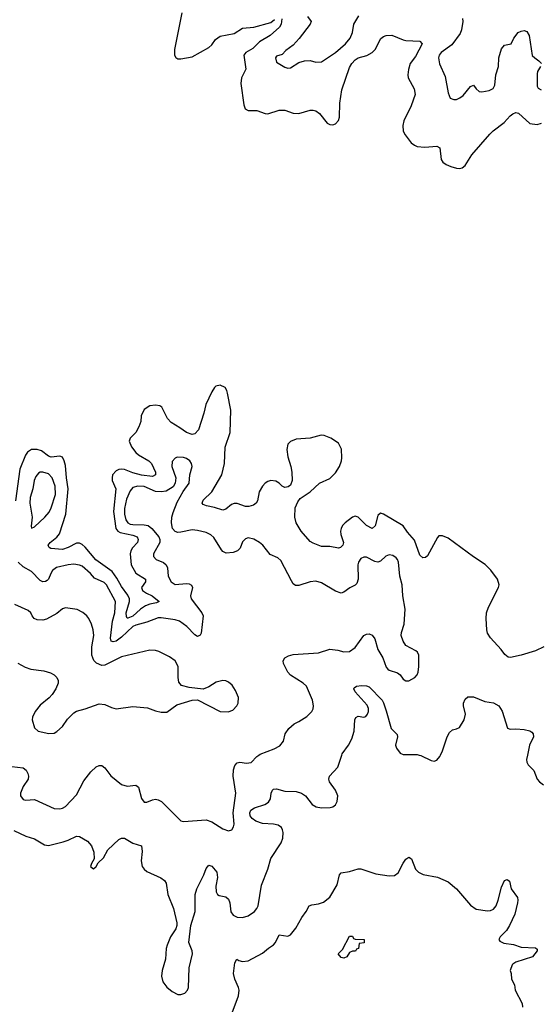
# Model space of a CAD drawing. Header units: inches. Extents: x 1694797 to 1849917, y 907313 to 1017959.
# Tile 553 of 656: x 1801146 to 1804845, y 918231 to 925222. Entities that reach past the tile are written whole.
import ezdxf

# ---------------------------------------------------------------- set-up
doc = ezdxf.new("R2010")
doc.units = ezdxf.units.IN
doc.header["$MEASUREMENT"] = 0
doc.layers.add('B8901', color=7, linetype='Continuous')
doc.layers.add('B8902', color=7, linetype='Continuous')

msp = doc.modelspace()

# ---------------------------------------------------------------- linework, layer by layer
at = {"layer": 'B8901', "color": 5}
for points, elevation in [([(1801090, 919919.5), (1801170.2, 919910.2), (1801192.7, 919892.7), (1801204.2, 919870), (1801208.5, 919850), (1801206, 919830), (1801170, 919776.2), (1801151.8, 919730), (1801152.4, 919710), (1801170, 919683.8), (1801190, 919680.3), (1801250, 919683.7), (1801390, 919620.8), (1801430, 919619), (1801450, 919623.6), (1801470, 919635.8), (1801550, 919717.8), (1801601.7, 919818.3), (1801650, 919881.6), (1801690, 919916.3), (1801710, 919927.3), (1801730, 919926.8), (1801750, 919910.7), (1801793.5, 919853.5), (1801870, 919790.5), (1801910, 919780.4), (1801970, 919786.4), (1801990, 919773.4), (1802011.9, 919691.9), (1802030, 919664.9), (1802050, 919666.7), (1802090, 919683.6), (1802110, 919686.5), (1802130, 919682.8), (1802153.7, 919670), (1802290, 919534), (1802310, 919528.2), (1802470, 919540.5), (1802510, 919526), (1802590, 919476.3), (1802630, 919462.8), (1802654, 919470), (1802666, 919490), (1802669.5, 919510), (1802663.1, 919590), (1802681.8, 919730), (1802663.2, 919850), (1802663.9, 919896.1), (1802673.2, 919926.8), (1802690, 919946), (1802710, 919950.4), (1802756.6, 919943.4), (1802790, 919947.7), (1802829.6, 919990.4), (1802844.3, 920000)], 740), ([(1801104.2, 919464.2), (1801190, 919425.3), (1801250, 919404.4), (1801322.8, 919362.8), (1801350, 919358.3), (1801455.3, 919384.7), (1801490, 919394.9), (1801550, 919425.5), (1801570, 919421.6), (1801627.3, 919390), (1801655.1, 919355.1), (1801672, 919310), (1801675.8, 919264.2), (1801654.9, 919230), (1801648.1, 919210), (1801670, 919193.4), (1801690, 919208.9), (1801704, 919236), (1801741.4, 919270), (1801771.5, 919328.5), (1801850, 919401.3), (1801870, 919410.2), (1801890.8, 919410), (1801950, 919374), (1802010, 919354.8), (1802015.6, 919315.6), (1802008.6, 919250), (1802015.6, 919210), (1802029.5, 919189.5), (1802050, 919172.8), (1802148.1, 919128.1), (1802174.4, 919110), (1802186.7, 919090), (1802198.7, 919010), (1802239.5, 918910), (1802263.1, 918810), (1802263.1, 918790), (1802254.6, 918765.4), (1802218.4, 918710), (1802192.4, 918650), (1802187.1, 918627.1), (1802182.6, 918550), (1802157.6, 918470), (1802154, 918430), (1802162.4, 918390), (1802190, 918353.4), (1802230, 918320.5), (1802270, 918299.1), (1802290, 918299.1), (1802319, 918310), (1802338, 918330), (1802344.5, 918350), (1802350.9, 918490), (1802372.8, 918590), (1802370.7, 918610.7), (1802348.3, 918670), (1802361.5, 918790), (1802391.4, 918890), (1802391.7, 919010), (1802403.4, 919050), (1802453.3, 919150), (1802470, 919194.9), (1802490, 919219.5), (1802510, 919211.7), (1802546, 919170), (1802552.2, 919130), (1802540.1, 919070), (1802541.7, 919030), (1802550, 919010.4), (1802562.4, 919002.4), (1802610, 918994), (1802630, 918977.8), (1802639.9, 918950), (1802646.5, 918886.5), (1802663.3, 918863.3), (1802690.1, 918850.1), (1802730, 918847.9), (1802770, 918859), (1802815, 918890), (1802830.7, 918910), (1802839, 918930), (1802864.1, 919075.9), (1802908.5, 919190), (1802930, 919266.8), (1803003.7, 919376.3), (1803015.4, 919410), (1803018.3, 919450), (1803014, 919470), (1803004.9, 919484.9), (1802982, 919502), (1802950, 919509.8), (1802870, 919515.6), (1802823.1, 919530), (1802797.2, 919550), (1802784.1, 919570), (1802781.5, 919590), (1802788.3, 919610), (1802814, 919626), (1802887.8, 919650), (1802913.8, 919666.2), (1802927.3, 919690), (1802932.8, 919730), (1802942.2, 919750), (1802950, 919758.3), (1802970, 919761.2), (1803030, 919745), (1803110, 919740.6), (1803148.8, 919728.8), (1803177.4, 919710), (1803224.9, 919650), (1803251.7, 919631.7), (1803290, 919626.3), (1803351.1, 919628.9), (1803370, 919633), (1803390, 919646.8), (1803400.7, 919670), (1803406, 919710), (1803389.7, 919750), (1803347.1, 919810), (1803342.6, 919830), (1803348, 919850), (1803406.1, 919913.9), (1803434, 920000)], 720), ([(1803984, 920000), (1803996.7, 919996.7), (1804070, 919960.7), (1804090, 919957.3), (1804110, 919964), (1804131.8, 919990), (1804136.2, 920000)], 720), ([(1804753.5, 920000), (1804747, 919970), (1804748.5, 919950), (1804758.4, 919930), (1804798.4, 919890), (1804821.6, 919830), (1804839.3, 919810), (1804868.4, 919790)], 720), ([(1802654.5, 918170), (1802700.3, 918290), (1802704.3, 918330), (1802701.2, 918350), (1802675, 918410), (1802665, 918450), (1802675.4, 918524.6), (1802689.2, 918550), (1802701.8, 918541.8), (1802730, 918534.9), (1802770, 918539.7), (1802870, 918594.8), (1802912.8, 918630), (1802950, 918653), (1802963.2, 918670), (1802990, 918723.2), (1803050, 918714.5), (1803070, 918724.1), (1803108.8, 918771.2), (1803150, 918847.2), (1803181, 918890), (1803202.4, 918930), (1803222, 918938), (1803270, 918943.7), (1803303.9, 918956.1), (1803348.4, 918991.6), (1803400.3, 919079.7), (1803418, 919150), (1803430, 919163.1), (1803490, 919174.3), (1803550, 919192.7), (1803570, 919193.4), (1803676.5, 919156.5), (1803770, 919143.6), (1803810, 919145.6), (1803835.3, 919164.7), (1803870, 919233.4), (1803890, 919260.3), (1803910, 919274.4), (1803930, 919264), (1803958, 919190), (1803978.3, 919170), (1804013.1, 919153.1), (1804113.3, 919133.3), (1804190, 919100.7), (1804250.1, 919050.1), (1804350, 918933.6), (1804390, 918905.4), (1804470, 918893.4), (1804490, 918895.5), (1804512.7, 918907.3), (1804530.8, 918930), (1804546.6, 918970), (1804570, 919062.8), (1804590, 919110.8), (1804610, 919117.3), (1804625.2, 919105.2), (1804637.8, 919050), (1804681.7, 918990), (1804685.7, 918970), (1804682.6, 918950), (1804662.8, 918870), (1804626.2, 918790), (1804604.2, 918755.8), (1804559.5, 918710), (1804550.4, 918690), (1804558, 918678), (1804585.5, 918665.5), (1804655.6, 918655.6), (1804710, 918637), (1804810.7, 918630.7), (1804822, 918622), (1804822.8, 918610), (1804790, 918568), (1804671.3, 918530), (1804650, 918515.1), (1804644, 918510), (1804631.3, 918470), (1804638, 918450), (1804641, 918410), (1804661, 918370), (1804666, 918330), (1804715.9, 918235.9), (1804718.8, 918210)], 680)]:
    msp.add_lwpolyline(points, dxfattribs=dict(at, elevation=elevation))
at = {"layer": 'B8901', "color": 5, "elevation": 660}
msp.add_lwpolyline([(1803450, 918558), (1803430, 918562), (1803408, 918590), (1803439.3, 918620.7), (1803490, 918714), (1803510, 918714), (1803518, 918698), (1803530, 918694), (1803594, 918690), (1803592.7, 918667.3), (1803558, 918662), (1803552.7, 918627.3), (1803538, 918622), (1803532, 918608), (1803510, 918608), (1803490, 918598), (1803470, 918568)], close=True, dxfattribs=at)
at = {"layer": 'B8902', "color": 5}
for points, elevation in [([(1802296.8, 925270), (1802245.8, 925010), (1802246, 924970), (1802254, 924954), (1802270, 924944.9), (1802290, 924943.7), (1802370, 924958.7), (1802490, 925023.6), (1802510, 925042.3), (1802537.8, 925082.2), (1802570, 925104.5), (1802670, 925124), (1802730, 925161), (1802810, 925169.3), (1802930, 925202.8), (1802956.4, 925223.6)], 720), ([(1803190, 925243.8), (1803216.3, 925210), (1803208.5, 925190), (1803132.2, 925087.8), (1803090, 925040.9), (1803036.7, 925003.3), (1803010, 924976), (1802970, 924962.9), (1802962.3, 924950), (1802970, 924920.4), (1803030, 924884.6), (1803050, 924878.9), (1803070, 924879.5), (1803130, 924918.8), (1803169.5, 924930.5), (1803210, 924932.7), (1803250, 924920.4), (1803290, 924923.1), (1803390, 924988.9), (1803461.7, 925050), (1803494.8, 925090), (1803509.7, 925130), (1803519.6, 925190), (1803556, 925250)], 740), ([(1803008.7, 925228.7), (1803003.6, 925190), (1802992.6, 925170), (1802925.5, 925110), (1802850, 925063.6), (1802801.9, 925018.1), (1802751.4, 924990), (1802738.2, 924970), (1802752.3, 924870), (1802722.4, 924810), (1802716.2, 924770), (1802738.5, 924618.5), (1802748.8, 924588.8), (1802770, 924576.4), (1802830, 924576.9), (1802890, 924556.9), (1802910, 924554.6), (1802990, 924580.2), (1803030, 924578.5), (1803090, 924558), (1803130, 924555.2), (1803210, 924580.3), (1803230, 924580.3), (1803250, 924573.7), (1803275.6, 924555.6), (1803330, 924487.7), (1803350, 924477.3), (1803370, 924474.8), (1803390, 924482.8), (1803410, 924506.8), (1803418.7, 924530), (1803420.3, 924630), (1803435.8, 924724.2), (1803490, 924882.8), (1803504.9, 924910), (1803530, 924937.4), (1803550, 924950.6), (1803612.7, 924967.3), (1803650, 924988.5), (1803671.4, 925010), (1803710.7, 925089.3), (1803730, 925103.8), (1803749.6, 925110.4), (1803790, 925111.9), (1803870, 925077.9), (1803890, 925073.7), (1803989.5, 925069.5), (1804006, 925050), (1803958.3, 924961.7), (1803919.7, 924910), (1803907.8, 924867.8), (1803903.2, 924830), (1803906.5, 924810), (1803949.1, 924730), (1803955, 924690), (1803927.6, 924610), (1803875.5, 924504.5), (1803866.9, 924470), (1803870.1, 924430), (1803883.6, 924403.6), (1803928.2, 924348.2), (1803950, 924330.2), (1803970, 924320.6), (1804024.2, 924315.8), (1804110, 924322.8), (1804130, 924311), (1804140.4, 924230), (1804153, 924210), (1804174.8, 924194.8), (1804210, 924180.3), (1804250, 924167.2), (1804270, 924166.4), (1804290, 924170.5), (1804310, 924187.7), (1804358.4, 924261.6), (1804487, 924410), (1804510, 924432.7), (1804588.4, 924491.6), (1804630, 924539.3), (1804650, 924553), (1804670, 924562), (1804690, 924557.3), (1804770, 924485.3), (1804822.9, 924477.1), (1804853.1, 924486.9)], 720), ([(1804291.7, 925230), (1804293.8, 925210), (1804285.6, 925150), (1804275, 925125), (1804216, 925044), (1804141.3, 924990), (1804127.2, 924970), (1804122.6, 924950), (1804127.9, 924907.9), (1804170, 924818), (1804190, 924702), (1804204.4, 924664.4), (1804230, 924654.9), (1804250, 924656.4), (1804273.6, 924666.4), (1804295.8, 924684.2), (1804350, 924747.7), (1804370, 924756.3), (1804388, 924730), (1804411.6, 924711.6), (1804430, 924709.1), (1804480.6, 924719.4), (1804510, 924734.4), (1804522.2, 924757.8), (1804529.8, 924830.2), (1804548.7, 924890), (1804549.8, 924950), (1804570, 925015.8), (1804590, 925040.3), (1804639, 925050), (1804656, 925090), (1804686.6, 925130), (1804710, 925141.1), (1804730, 925144.2), (1804750, 925137.6), (1804765.8, 925110), (1804787.8, 924967.8), (1804804.9, 924950), (1804834.9, 924930), (1804852.2, 924910)], 740), ([(1804846, 924890), (1804825.4, 924854.6), (1804822, 924838), (1804823.7, 924750), (1804830, 924735.3), (1804850, 924724.2)], 740), ([(1804870, 920768.1), (1804810, 920739.8), (1804710, 920710.8), (1804632.7, 920692.7), (1804615.5, 920695.5), (1804593.7, 920713.7), (1804567.9, 920750), (1804490, 920832.4), (1804470, 920866.3), (1804464.2, 920890), (1804459.1, 920970), (1804461.7, 921010), (1804476.3, 921050), (1804547.8, 921190), (1804553.3, 921210), (1804540.5, 921250), (1804494.2, 921314.2), (1804453.7, 921353.7), (1804370, 921407.8), (1804190, 921540.6), (1804150, 921558), (1804124, 921556), (1804114.4, 921545.6), (1804044.2, 921415.8), (1804030, 921402.4), (1804010, 921399.7), (1803990, 921420.9), (1803950, 921527.1), (1803902.4, 921582.4), (1803870, 921628.5), (1803730, 921712), (1803710, 921716.9), (1803690, 921700.9), (1803670.8, 921629.2), (1803650, 921609.8), (1803610, 921631.4), (1803550, 921690.6), (1803530, 921697.3), (1803510, 921690.6), (1803459, 921650), (1803440.1, 921630), (1803429.6, 921610), (1803425.5, 921590), (1803426.9, 921566.9), (1803445.8, 921510), (1803442, 921490), (1803426.2, 921473.8), (1803410, 921468.4), (1803350, 921480.4), (1803290, 921482.2), (1803230, 921504.7), (1803210, 921517.2), (1803145.2, 921590), (1803109.9, 921650), (1803099.9, 921690), (1803103.9, 921756.1), (1803121, 921799), (1803138.8, 921821.2), (1803210, 921870.3), (1803276.1, 921930), (1803350, 921964.8), (1803390, 922005.1), (1803417.2, 922050), (1803431.9, 922090), (1803434.4, 922110), (1803431.9, 922171.9), (1803410, 922214.3), (1803355.6, 922250), (1803310, 922268.9), (1803287.9, 922272.1), (1803210, 922250.8), (1803110, 922242.9), (1803070, 922227.1), (1803051.9, 922208.1), (1803044.6, 922170), (1803050, 922117.3), (1803072, 922050), (1803079.6, 922010), (1803080.7, 921950), (1803070, 921918), (1803054.4, 921905.6), (1803030, 921901.2), (1803010, 921909.2), (1802989, 921930), (1802965.1, 921945.1), (1802930, 921949.6), (1802910, 921943.6), (1802890, 921931.3), (1802870, 921909.6), (1802848.3, 921870), (1802835.1, 921804.9), (1802826.7, 921790), (1802805.9, 921774.1), (1802774.3, 921765.7), (1802750, 921765.4), (1802690, 921786.2), (1802670, 921787.1), (1802650, 921779.1), (1802610, 921745.6), (1802590, 921738.7), (1802530, 921758.8), (1802474, 921770), (1802450, 921780.7), (1802442.4, 921790), (1802449.7, 921810), (1802510.4, 921869.6), (1802582, 921990), (1802600.3, 922070), (1802606.8, 922186.8), (1802642.2, 922290), (1802645.4, 922450), (1802623.4, 922570), (1802617.8, 922590), (1802604.7, 922610), (1802570, 922627.7), (1802540.5, 922619.5), (1802529.4, 922610.6), (1802510, 922580.7), (1802467.6, 922490), (1802452.9, 922427.1), (1802416, 922310), (1802390, 922282.5), (1802370, 922277.7), (1802331.5, 922290), (1802284.5, 922324.5), (1802220.9, 922360.9), (1802195.7, 922390), (1802154.5, 922470), (1802140.8, 922480.8), (1802110, 922485.6), (1802070, 922479.8), (1802030, 922453.3), (1802009.2, 922410), (1802005.5, 922370), (1801992.1, 922330), (1801970.2, 922290), (1801930.3, 922250), (1801924.7, 922230), (1801940.4, 922190), (1801970, 922149.5), (1801990, 922131.3), (1802062.7, 922090), (1802082.4, 922070), (1802110.8, 922010), (1802111, 921990), (1802090, 921977.6), (1802010, 921987.7), (1801950, 922003.3), (1801890, 922028.6), (1801870, 922031.4), (1801850, 922028.9), (1801830, 922019), (1801805.7, 921990), (1801801.7, 921970), (1801803.8, 921950), (1801827.7, 921890), (1801811.9, 921730), (1801828.9, 921610), (1801842.1, 921590), (1801860.2, 921580.2), (1801950, 921562.8), (1801979.3, 921550), (1801988.6, 921530), (1801982.7, 921510), (1801948, 921472), (1801934.8, 921450), (1801929.7, 921430.3), (1801937.5, 921350), (1801970, 921292.4), (1802039, 921250), (1802040.3, 921230), (1802011.6, 921190), (1802017.8, 921170), (1802045.7, 921150), (1802086.5, 921130), (1802137.6, 921090), (1802118.3, 921081.7), (1802070, 921073), (1802040.3, 921059.7), (1802003.6, 921036.4), (1801950, 920986), (1801913, 920973), (1801910, 920973.1), (1801903.6, 920983.6), (1801901.5, 921010), (1801925.2, 921090), (1801925.6, 921110), (1801915.1, 921135.1), (1801870, 921197.1), (1801836.9, 921256.9), (1801803.8, 921303.8), (1801687.4, 921387.4), (1801610, 921476), (1801590, 921495.2), (1801570, 921505.2), (1801550, 921504.3), (1801490, 921473.7), (1801450, 921460.7), (1801368.1, 921468.1), (1801354.5, 921474.5), (1801350, 921484), (1801348.2, 921490), (1801363.1, 921510), (1801410, 921547.8), (1801428.1, 921571.9), (1801474.3, 921710), (1801490.7, 921890), (1801477.1, 921970), (1801470, 922056.2), (1801462.3, 922090), (1801450, 922115.5), (1801430, 922122.7), (1801370, 922114.8), (1801350, 922121.7), (1801300, 922160), (1801270, 922170.7), (1801230, 922169.9), (1801201.6, 922150), (1801187, 922130), (1801146.7, 922030), (1801115.5, 921804.5)], 720), ([(1802844.3, 920000), (1802853.8, 920006.2), (1802954.5, 920045.5), (1802994, 920066), (1803021.2, 920098.8), (1803032.7, 920150), (1803058, 920190), (1803097.1, 920222.9), (1803130, 920238.4), (1803185.3, 920274.7), (1803220.9, 920310), (1803231.2, 920328.8), (1803233.3, 920350), (1803226, 920390), (1803182.4, 920490), (1803159.6, 920510), (1803070, 920568.4), (1803051.2, 920590), (1803019.7, 920650), (1803016.9, 920670), (1803028.9, 920691.1), (1803054.9, 920705.1), (1803090, 920714.7), (1803270, 920727.4), (1803350, 920752), (1803406.1, 920746.1), (1803450, 920734.4), (1803490, 920736.4), (1803530, 920764.9), (1803589.8, 920850.2), (1803610, 920859.6), (1803630, 920860.3), (1803651, 920851), (1803670, 920825.5), (1803690.2, 920750), (1803725.8, 920690), (1803750, 920624.9), (1803761.6, 920610), (1803770, 920603.1), (1803830, 920584.9), (1803849.1, 920569.1), (1803870, 920539.1), (1803890, 920528.2), (1803910, 920528.5), (1803952.3, 920550), (1803969.6, 920570), (1803977.6, 920590), (1803982.4, 920630), (1803981.2, 920710), (1803973.2, 920730), (1803961.5, 920741.5), (1803890, 920778), (1803869.6, 920810), (1803857, 920850), (1803858.4, 920870), (1803876.9, 920930), (1803884, 921036), (1803868.7, 921130), (1803863.8, 921210), (1803846, 921270), (1803838.4, 921370), (1803830.9, 921390), (1803820.5, 921400.5), (1803797.5, 921417.5), (1803770, 921422.6), (1803746.7, 921413.3), (1803710, 921376.8), (1803690, 921370.9), (1803670, 921375.3), (1803610, 921405.7), (1803590, 921406.3), (1803570, 921396.9), (1803552, 921370), (1803547.2, 921350), (1803551.1, 921250), (1803541, 921219), (1803530, 921206), (1803491.2, 921188.8), (1803450, 921157.6), (1803430, 921149.6), (1803390, 921164.2), (1803290, 921223.5), (1803250, 921234.7), (1803210, 921231.1), (1803130, 921204), (1803105.2, 921205.2), (1803090, 921216.2), (1803076.9, 921236.9), (1803001.3, 921381.3), (1802979.7, 921399.7), (1802924.7, 921424.7), (1802872.8, 921490), (1802849.6, 921510), (1802810, 921533.1), (1802770, 921541.7), (1802750, 921536.3), (1802730, 921514.5), (1802711.1, 921468.9), (1802692.7, 921450), (1802662, 921438), (1802613.5, 921433.5), (1802590, 921446), (1802578.7, 921458.7), (1802525.6, 921545.6), (1802503.5, 921563.5), (1802470, 921581.8), (1802410, 921595.8), (1802370, 921599.8), (1802290, 921582.5), (1802270, 921581.9), (1802250, 921587.4), (1802231.7, 921610), (1802224.3, 921650), (1802227.5, 921690), (1802236.1, 921723.9), (1802264.5, 921795.5), (1802308.1, 921871.9), (1802349.7, 921930), (1802355.4, 921990), (1802371.2, 922050), (1802367.3, 922070), (1802355.1, 922090), (1802330, 922107.3), (1802310, 922113.6), (1802264.9, 922115.1), (1802250, 922109.3), (1802230, 922084), (1802226.4, 922050), (1802255.3, 921970), (1802250.3, 921930), (1802235.3, 921904.7), (1802185.5, 921874.5), (1802151.5, 921868.5), (1802110, 921872.9), (1802030, 921908.4), (1801984.7, 921910), (1801950, 921900.3), (1801930, 921876.4), (1801903.4, 921816.6), (1801889.7, 921750), (1801891, 921711), (1801901, 921670), (1801913.4, 921650), (1801930, 921640.7), (1801950, 921636.6), (1802030, 921636.3), (1802059, 921630), (1802084.8, 921610), (1802133.6, 921550), (1802142.6, 921530), (1802142.6, 921510), (1802096.5, 921430), (1802096.4, 921410), (1802115.5, 921390), (1802167.2, 921367.2), (1802187.4, 921350), (1802195.3, 921330), (1802200.2, 921270), (1802221.1, 921230), (1802250, 921211.6), (1802330, 921218.8), (1802350, 921216.1), (1802366.7, 921206.7), (1802374, 921190), (1802360.2, 921130), (1802364.1, 921110), (1802439.7, 921010), (1802448.5, 920990), (1802434.8, 920865.2), (1802428, 920852), (1802410, 920842), (1802390, 920853.3), (1802333.1, 920913.1), (1802282, 920950), (1802250, 920959.9), (1802150, 920974.9), (1802130, 920973.8), (1802050, 920943.2), (1801970, 920923.4), (1801950, 920912.8), (1801870, 920836.6), (1801830, 920808.9), (1801810, 920803.2), (1801795.4, 920810), (1801790.6, 920830.6), (1801805.9, 920950), (1801822.7, 921010), (1801825.9, 921090), (1801762.4, 921210), (1801745, 921225), (1801676.9, 921256.9), (1801649, 921290), (1801590, 921340.5), (1801570, 921349.2), (1801530, 921355), (1801490, 921350.5), (1801408, 921332), (1801379.7, 921310), (1801366.8, 921290), (1801351.4, 921248.6), (1801340.8, 921239.2), (1801330, 921232.2), (1801310, 921230.9), (1801290, 921240.9), (1801230, 921303.1), (1801170, 921337.7), (1801135.3, 921370)], 740), ([(1801133.5, 920653.5), (1801185.1, 920625.1), (1801224.7, 920610), (1801317.4, 920597.4), (1801363.7, 920583.7), (1801390.4, 920570.4), (1801410.4, 920550.4), (1801419.1, 920530), (1801419.1, 920510), (1801402, 920470), (1801376.3, 920430), (1801354.3, 920405.7), (1801290, 920353.6), (1801254.9, 920310), (1801236.4, 920270), (1801234.4, 920250), (1801250, 920194.8), (1801276, 920170), (1801352.8, 920152.8), (1801390, 920155.5), (1801410, 920168), (1801450, 920204), (1801484.9, 920255.1), (1801530, 920300.5), (1801550, 920313), (1801610, 920328.4), (1801710, 920363), (1801750, 920359.3), (1801797.3, 920337.3), (1801830, 920328), (1801950, 920344.4), (1802054.9, 920334.9), (1802110, 920314.8), (1802150, 920306), (1802190, 920304.7), (1802262, 920358), (1802370, 920391.3), (1802408.4, 920391.6), (1802570, 920310.8), (1802627.1, 920307.1), (1802660.1, 920319.9), (1802689.5, 920350), (1802698, 920370), (1802699.6, 920410), (1802679.5, 920459.5), (1802656.2, 920496.2), (1802630, 920518), (1802610, 920526.6), (1802590, 920529.4), (1802542, 920518), (1802490, 920486), (1802448.9, 920468.9), (1802350, 920481.2), (1802295.1, 920495.1), (1802277.5, 920517.5), (1802271.7, 920551.7), (1802271.8, 920630), (1802250, 920669.2), (1802210, 920697.6), (1802134.9, 920734.9), (1802110, 920742.4), (1802070, 920745.1), (1801870, 920697.7), (1801750, 920638.5), (1801730, 920637), (1801692, 920652), (1801672.5, 920672.5), (1801659.2, 920710), (1801657.2, 920770), (1801671.8, 920850), (1801667.4, 920890), (1801655.6, 920930), (1801637.3, 920970), (1801622.4, 920990), (1801593.4, 921013.4), (1801554.7, 921034.7), (1801470, 921045), (1801450, 921038.5), (1801410, 921006.6), (1801335, 920965), (1801310, 920958.8), (1801270, 920960.4), (1801249.6, 920970), (1801233.3, 920990), (1801224.5, 921010), (1801206.9, 921026.9), (1801110, 921069.6)], 760), ([(1803434, 920000), (1803437.2, 920010), (1803481.1, 920070), (1803505.1, 920114.9), (1803523.4, 920170), (1803527.6, 920250), (1803533.1, 920266.9), (1803550, 920276.4), (1803590, 920268.9), (1803605.1, 920274.9), (1803616.9, 920290), (1803623.1, 920310), (1803623.9, 920330), (1803614.7, 920354.7), (1803529.5, 920450), (1803519.3, 920470), (1803522, 920478), (1803538, 920490), (1803573.8, 920493.8), (1803610, 920493), (1803630, 920484.9), (1803720.8, 920390), (1803731.4, 920371.4), (1803750, 920315.5), (1803784, 920190), (1803827.2, 920147.2), (1803830.3, 920130), (1803817.1, 920070), (1803823, 920050), (1803850, 920014.9), (1803870, 920004.9), (1803970, 920003.6), (1803984, 920000)], 720), ([(1804136.2, 920000), (1804149.7, 920030.3), (1804182.4, 920130), (1804199.5, 920160.5), (1804221.3, 920178.7), (1804250, 920186), (1804270, 920197.1), (1804304.2, 920250), (1804312.9, 920290), (1804298.5, 920350), (1804299.7, 920370), (1804310, 920397.3), (1804330, 920412.7), (1804370, 920414.9), (1804450, 920381.5), (1804512.1, 920372.1), (1804550, 920350.3), (1804573, 920313), (1804611.8, 920191.8), (1804630, 920184.6), (1804670, 920187.1), (1804730, 920182.4), (1804770, 920172.8), (1804783.9, 920163.9), (1804793.4, 920150), (1804796.5, 920130), (1804768.8, 920070), (1804753.5, 920000)], 720)]:
    msp.add_lwpolyline(points, dxfattribs=dict(at, elevation=elevation))
at = {"layer": 'B8902', "color": 5, "elevation": 740}
msp.add_lwpolyline([(1801310, 922008.9), (1801290, 922008.6), (1801278.2, 922001.8), (1801260.6, 921979.4), (1801249, 921951), (1801238.3, 921890), (1801219.2, 921830), (1801218.5, 921790), (1801234.6, 921690), (1801226.4, 921626.4), (1801230, 921612), (1801250, 921620.5), (1801325.1, 921690), (1801354.4, 921725.6), (1801370, 921756.4), (1801400.7, 921850), (1801397.7, 921910), (1801377.5, 921970), (1801350, 921996.8)], close=True, dxfattribs=at)

doc.saveas('drawing.dxf')
